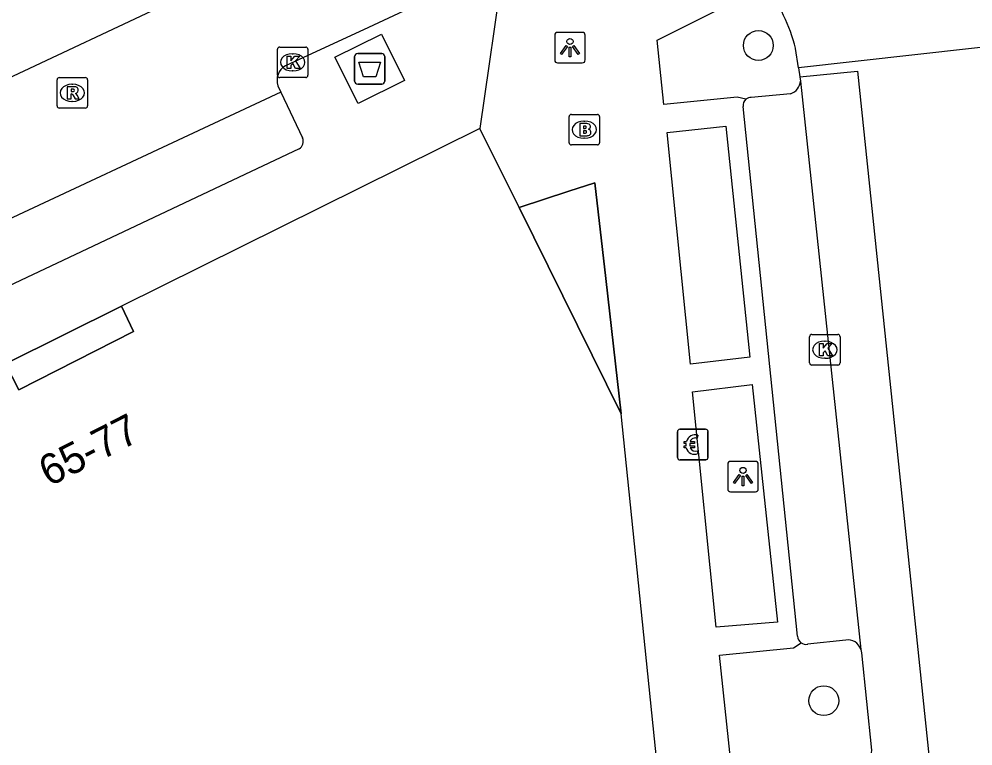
# Model space of a CAD drawing. Extents: x 159718 to 160783, y 383290 to 384030.
# Drawn here: x 160558.03 to 160589.26, y 383401.3 to 383425.09 of the extents above; entities that cross this region are included whole.
import ezdxf

# ---------------------------------------------------------------- set-up
doc = ezdxf.new("R2010")
doc.units = 0
for name, color, linetype in [('IMGEO_Afval_apart_plaats', 7, 'Continuous'), ('IMGEO_Betaalautomaat', 7, 'Continuous'), ('IMGEO_Boom', 7, 'Continuous'), ('IMGEO_Brandkraan', 7, 'Continuous'), ('IMGEO_Kolk', 7, 'Continuous'), ('IMGEO_Lichtpunt', 7, 'Continuous'), ('IMGEO_Pand', 7, 'Continuous'), ('IMGEO_Pand_nummerreeks', 7, 'Continuous'), ('IMGEO_Pand_overbouw', 7, 'Continuous'), ('IMGEO_Parkeervlak_open', 7, 'Continuous'), ('IMGEO_Rijbaan_lokaal_gesloten', 7, 'Continuous'), ('IMGEO_Rijbaan_lokaal_open', 7, 'Continuous'), ('IMGEO_Rioolput', 7, 'Continuous'), ('IMGEO_Voetpad_gesloten', 7, 'Continuous'), ('IMGEO_Voetpad_open', 7, 'Continuous')]:
    doc.layers.add(name, color=color, linetype=linetype)

msp = doc.modelspace()

# ---------------------------------------------------------------- linework, layer by layer
at = {"layer": 'IMGEO_Afval_apart_plaats'}
for p, q in [((160569.118, 383423.96), (160569.908, 383423.96)), ((160569.908, 383423.96), (160569.118, 383423.96)), ((160569.018, 383423.06), (160569.018, 383423.86)), ((160569.018, 383423.86), (160569.018, 383423.06)), ((160570.008, 383423.86), (160570.008, 383423.06)), ((160570.008, 383423.06), (160570.008, 383423.86)), ((160569.908, 383422.96), (160569.118, 383422.96)), ((160569.118, 383422.96), (160569.908, 383422.96))]:
    msp.add_line(p, q, dxfattribs=at)
msp.add_lwpolyline([(160569.161, 383423.674), (160569.865, 383423.674), (160569.716, 383423.204), (160569.31, 383423.204), (160569.161, 383423.674)], dxfattribs=at)
for centre, start, end in [((160569.118, 383423.86), 90, 180), ((160569.118, 383423.86), 90, 180), ((160569.908, 383423.86), 0, 90), ((160569.908, 383423.86), 360, 90), ((160569.118, 383423.06), 180, 270), ((160569.118, 383423.06), 180, 270), ((160569.908, 383423.06), 270, 0), ((160569.908, 383423.06), 270, 0)]:
    msp.add_arc(centre, 0.1, start, end, dxfattribs=at)
at = {"layer": 'IMGEO_Betaalautomaat'}
for p, q in [((160579.588, 383410.741), (160579.588, 383411.582)), ((160579.588, 383411.582), (160579.588, 383410.741)), ((160579.663, 383411.665), (160580.504, 383411.665)), ((160580.504, 383411.665), (160579.663, 383411.665)), ((160580.25, 383411.47), (160580.233, 383411.37)), ((160580.587, 383411.591), (160580.587, 383410.75)), ((160580.587, 383410.75), (160580.587, 383411.591)), ((160579.871, 383411.129), (160579.871, 383411.197)), ((160579.992, 383411.197), (160579.992, 383411.129)), ((160580.237, 383410.964), (160580.259, 383410.877)), ((160580.513, 383410.666), (160579.672, 383410.666)), ((160579.672, 383410.666), (160580.513, 383410.666))]:
    msp.add_line(p, q, dxfattribs=at)
for points in [[(160579.871, 383411.197), (160579.802, 383411.197), (160579.802, 383411.266), (160579.881, 383411.266)], [(160580.003, 383411.266), (160580.15, 383411.266), (160580.15, 383411.197), (160579.992, 383411.197)], [(160579.876, 383411.06), (160579.802, 383411.06), (160579.802, 383411.129), (160579.871, 383411.129)], [(160579.992, 383411.129), (160580.15, 383411.129), (160580.15, 383411.06), (160580.006, 383411.06)]]:
    msp.add_lwpolyline(points, dxfattribs=at)
for centre, radius, start, end in [((160579.666, 383411.588), 0.0779, 92.4484, 184.2845), ((160579.666, 383411.588), 0.0779, 92.4484, 184.2845), ((160580.164, 383411.19), 0.293, 73.014, 165.0139), ((160580.51, 383411.588), 0.0779, 2.4484, 94.2845), ((160580.51, 383411.588), 0.0779, 2.4484, 94.2845), ((160580.17, 383411.203), 0.179, 69.3236, 159.5683), ((160580.137, 383411.115), 0.267, 191.8096, 297.0389), ((160580.17, 383411.13), 0.179, 202.7625, 291.8693), ((160579.666, 383410.744), 0.0779, 182.4484, 274.2845), ((160579.666, 383410.744), 0.0779, 182.4484, 274.2845), ((160580.51, 383410.744), 0.0779, 272.4484, 4.2845), ((160580.51, 383410.744), 0.0779, 272.4484, 4.2845)]:
    msp.add_arc(centre, radius, start, end, dxfattribs=at)
at = {"layer": 'IMGEO_Boom'}
for centre in [(160582.236, 383424.225), (160584.377, 383402.784)]:
    msp.add_circle(centre, 0.489, dxfattribs=at)
at = {"layer": 'IMGEO_Brandkraan'}
for p, q in [((160576.038, 383421.044), (160576.038, 383421.896)), ((160576.113, 383421.97), (160576.965, 383421.97)), ((160577.039, 383421.896), (160577.039, 383421.044)), ((160576.526, 383421.75), (160576.551, 383421.75)), ((160576.549, 383421.19), (160576.524, 383421.19)), ((160576.965, 383420.97), (160576.113, 383420.97))]:
    msp.add_line(p, q, dxfattribs=at)
for points in [[(160576.038, 383421.044), (160576.038, 383421.896)], [(160576.113, 383421.97), (160576.965, 383421.97)], [(160577.039, 383421.896), (160577.039, 383421.044)], [(160576.386, 383421.67), (160576.386, 383421.27), (160576.599, 383421.27)], [(160576.617, 383421.67), (160576.386, 383421.67)], [(160576.565, 383421.589), (160576.511, 383421.589), (160576.511, 383421.513)], [(160576.511, 383421.513), (160576.564, 383421.513)], [(160576.573, 383421.437), (160576.511, 383421.437), (160576.511, 383421.356)], [(160576.511, 383421.356), (160576.573, 383421.356)], [(160576.965, 383420.97), (160576.113, 383420.97)]]:
    msp.add_lwpolyline(points, dxfattribs=at)
for centre, radius, start, end in [((160576.115, 383421.894), 0.0765, 91.552, 178.448), ((160576.115, 383421.894), 0.0765, 91.552, 178.448), ((160576.963, 383421.894), 0.0765, 1.552, 88.448), ((160576.963, 383421.894), 0.0765, 1.552, 88.448), ((160576.566, 383421.551), 0.0379, 267.8285, 90.9355), ((160576.621, 383421.525), 0.145, 59.4692, 91.5367), ((160576.646, 383421.572), 0.0922, 285.5137, 58.1501), ((160576.651, 383421.38), 0.105, 301.3115, 78.989), ((160576.574, 383421.396), 0.0404, 269.8759, 90.5077), ((160576.605, 383421.521), 0.251, 268.6676, 293.5347), ((160576.115, 383421.046), 0.0765, 181.552, 268.448), ((160576.115, 383421.046), 0.0765, 181.552, 268.448), ((160576.963, 383421.046), 0.0765, 271.552, 358.448), ((160576.963, 383421.046), 0.0765, 271.552, 358.448)]:
    msp.add_arc(centre, radius, start, end, dxfattribs=at)
for centre, major_axis, ratio, start_param, end_param in [((160576.525, 383421.47), (-0.387, 0.002), 0.722429, 4.712389, 7.853982), ((160576.55, 383421.47), (-0.39, 0.002), 0.717154, 1.570796, 4.712389)]:
    msp.add_ellipse(centre, major_axis=major_axis, ratio=ratio, start_param=start_param, end_param=end_param, dxfattribs=at)
at = {"layer": 'IMGEO_Kolk'}
for p, q in [((160566.49, 383423.248), (160566.49, 383424.1)), ((160566.565, 383424.174), (160567.417, 383424.174)), ((160566.978, 383423.954), (160567.003, 383423.954)), ((160567.491, 383424.1), (160567.491, 383423.248)), ((160567.001, 383423.394), (160566.976, 383423.394)), ((160567.417, 383423.174), (160566.565, 383423.174)), ((160583.913, 383413.842), (160583.913, 383414.694)), ((160583.988, 383414.768), (160584.84, 383414.768)), ((160584.914, 383414.694), (160584.914, 383413.842)), ((160584.401, 383414.548), (160584.426, 383414.548)), ((160584.424, 383413.988), (160584.399, 383413.988)), ((160584.84, 383413.768), (160583.988, 383413.768))]:
    msp.add_line(p, q, dxfattribs=at)
for points in [[(160566.49, 383423.248), (160566.49, 383424.1)], [(160566.565, 383424.174), (160567.417, 383424.174)], [(160567.491, 383424.1), (160567.491, 383423.248)], [(160566.811, 383423.874), (160566.934, 383423.874), (160566.934, 383423.723), (160567.064, 383423.874), (160567.228, 383423.874), (160567.082, 383423.723), (160567.235, 383423.474), (160567.083, 383423.474), (160566.998, 383423.638), (160566.934, 383423.571), (160566.934, 383423.474), (160566.811, 383423.474), (160566.811, 383423.874)], [(160567.417, 383423.174), (160566.565, 383423.174)], [(160583.913, 383413.842), (160583.913, 383414.694)], [(160583.988, 383414.768), (160584.84, 383414.768)], [(160584.914, 383414.694), (160584.914, 383413.842)], [(160584.234, 383414.468), (160584.357, 383414.468), (160584.357, 383414.317), (160584.487, 383414.468), (160584.651, 383414.468), (160584.505, 383414.317), (160584.658, 383414.068), (160584.506, 383414.068), (160584.421, 383414.232), (160584.357, 383414.165), (160584.357, 383414.068), (160584.234, 383414.068), (160584.234, 383414.468)], [(160584.84, 383413.768), (160583.988, 383413.768)]]:
    msp.add_lwpolyline(points, dxfattribs=at)
for centre, start, end in [((160566.567, 383424.098), 91.552, 178.448), ((160566.567, 383424.098), 91.552, 178.448), ((160567.415, 383424.098), 1.552, 88.448), ((160567.415, 383424.098), 1.552, 88.448), ((160566.567, 383423.25), 181.552, 268.448), ((160566.567, 383423.25), 181.552, 268.448), ((160567.415, 383423.25), 271.552, 358.448), ((160567.415, 383423.25), 271.552, 358.448), ((160583.99, 383414.692), 91.552, 178.448), ((160583.99, 383414.692), 91.552, 178.448), ((160584.838, 383414.692), 1.552, 88.448), ((160584.838, 383414.692), 1.552, 88.448), ((160583.99, 383413.844), 181.552, 268.448), ((160583.99, 383413.844), 181.552, 268.448), ((160584.838, 383413.844), 271.552, 358.448), ((160584.838, 383413.844), 271.552, 358.448)]:
    msp.add_arc(centre, 0.0765, start, end, dxfattribs=at)
for centre, major_axis, ratio, start_param, end_param in [((160566.977, 383423.674), (-0.387, 0.002), 0.722429, 4.712389, 7.853982), ((160567.002, 383423.674), (-0.39, 0.002), 0.717154, 1.570796, 4.712389), ((160584.4, 383414.268), (-0.387, 0.002), 0.722429, 4.712389, 7.853982), ((160584.425, 383414.268), (-0.39, 0.002), 0.717154, 1.570796, 4.712389)]:
    msp.add_ellipse(centre, major_axis=major_axis, ratio=ratio, start_param=start_param, end_param=end_param, dxfattribs=at)
at = {"layer": 'IMGEO_Lichtpunt'}
for p, q in [((160576.472, 383424.652), (160575.664, 383424.652)), ((160576.472, 383424.652), (160575.664, 383424.652)), ((160575.57, 383424.557), (160575.57, 383423.75)), ((160575.57, 383424.557), (160575.57, 383423.75)), ((160576.566, 383423.75), (160576.566, 383424.557)), ((160576.566, 383423.75), (160576.566, 383424.557)), ((160575.664, 383423.656), (160576.472, 383423.656)), ((160575.664, 383423.656), (160576.472, 383423.656)), ((160581.235, 383410.52), (160581.235, 383409.713)), ((160581.235, 383410.52), (160581.235, 383409.713)), ((160582.137, 383410.615), (160581.329, 383410.615)), ((160582.137, 383410.615), (160581.329, 383410.615)), ((160582.231, 383409.713), (160582.231, 383410.52)), ((160582.231, 383409.713), (160582.231, 383410.52)), ((160581.329, 383409.619), (160582.137, 383409.619)), ((160581.329, 383409.619), (160582.137, 383409.619))]:
    msp.add_line(p, q, dxfattribs=at)
for points in [[(160575.944, 383424.221), (160575.983, 383424.193), (160575.795, 383423.931), (160575.757, 383423.958), (160575.944, 383424.221)], [(160576.046, 383424.173), (160576.093, 383424.173), (160576.093, 383423.851), (160576.046, 383423.851), (160576.046, 383424.173)], [(160576.156, 383424.193), (160576.194, 383424.22), (160576.381, 383423.958), (160576.342, 383423.93), (160576.156, 383424.193)], [(160581.609, 383410.184), (160581.648, 383410.156), (160581.46, 383409.894), (160581.422, 383409.921), (160581.609, 383410.184)], [(160581.711, 383410.136), (160581.758, 383410.136), (160581.758, 383409.814), (160581.711, 383409.814), (160581.711, 383410.136)], [(160581.821, 383410.156), (160581.859, 383410.183), (160582.046, 383409.921), (160582.007, 383409.893), (160581.821, 383410.156)]]:
    msp.add_lwpolyline(points, dxfattribs=at)
for centre in [(160576.069, 383424.355), (160581.734, 383410.318)]:
    msp.add_circle(centre, 0.0994, dxfattribs=at)
for centre, start, end in [((160575.664, 383424.557), 90, 180), ((160575.664, 383424.557), 90, 180), ((160576.472, 383424.557), 0, 90), ((160576.472, 383424.557), 0, 90), ((160575.664, 383423.75), 180, 270), ((160575.664, 383423.75), 180, 270), ((160576.472, 383423.75), 270, 0), ((160576.472, 383423.75), 270, 360), ((160581.329, 383410.52), 90, 180), ((160581.329, 383410.52), 90, 180), ((160582.137, 383410.52), 0, 90), ((160582.137, 383410.52), 0, 90), ((160581.329, 383409.713), 180, 270), ((160581.329, 383409.713), 180, 270), ((160582.137, 383409.713), 270, 0), ((160582.137, 383409.713), 270, 360)]:
    msp.add_arc(centre, 0.0946, start, end, dxfattribs=at)
at = {"layer": 'IMGEO_Pand'}
for points in [[(160573.117, 383421.51), (160561.391, 383415.694)], [(160574.4, 383418.928), (160573.117, 383421.51)], [(160577.746, 383412.172), (160574.4, 383418.928)], [(160561.391, 383415.694), (160561.782, 383414.869), (160558.029, 383412.952), (160557.591, 383413.809)], [(160579.957, 383390.583), (160577.746, 383412.172)]]:
    msp.add_lwpolyline(points, dxfattribs=at)
at = {"layer": 'IMGEO_Pand_overbouw'}
for points in [[(160576.883, 383419.728), (160576.027, 383419.452), (160574.4, 383418.928), (160577.746, 383412.172), (160577.24, 383416.603)], [(160557.591, 383413.809), (160558.029, 383412.952), (160561.782, 383414.869), (160561.391, 383415.694)]]:
    msp.add_lwpolyline(points, close=True, dxfattribs=at)
at = {"layer": 'IMGEO_Parkeervlak_open'}
for points in [[(160583.29, 383422.645), (160582.005, 383422.525)], [(160585.097, 383404.767), (160583.85, 383404.629)]]:
    msp.add_lwpolyline(points, dxfattribs=at)
for centre, radius, start, end in [((160583.141, 383423.1), 0.479, 288.1121, 354.9755), ((160581.995, 383422.269), 0.256, 87.7669, 130.4648), ((160583.804, 383404.912), 0.287, 234.3482, 279.2307), ((160585.174, 383404.34), 0.434, 16.3408, 100.1722)]:
    msp.add_arc(centre, radius, start, end, dxfattribs=at)
at = {"layer": 'IMGEO_Rijbaan_lokaal_gesloten'}
for points in [[(160583.596, 383423.202), (160585.479, 383423.384), (160587.833, 383400.9), (160589.592, 383381.539), (160591.203, 383361.107), (160591.724, 383354.429), (160592.324, 383346.798), (160592.528, 383341.495), (160592.558, 383339.696), (160592.568, 383337.896)], [(160583.596, 383423.202), (160583.618, 383423.058)], [(160583.618, 383423.058), (160585.59, 383404.462)], [(160585.59, 383404.462), (160585.608, 383404.352), (160585.94, 383401.161), (160585.933, 383401.077)]]:
    msp.add_lwpolyline(points, dxfattribs=at)
at = {"layer": 'IMGEO_Rijbaan_lokaal_open'}
for points in [[(160554.01, 383421.434), (160566.554, 383427.332)], [(160573.889, 383426.883), (160569.473, 383424.81), (160566.75, 383423.562)], [(160591.163, 383424.345), (160583.551, 383423.489)], [(160583.551, 383423.489), (160583.451, 383424.131)], [(160583.551, 383423.489), (160583.596, 383423.202)], [(160566.607, 383422.699), (160555.292, 383417.414), (160545.348, 383412.666)], [(160566.509, 383422.904), (160566.607, 383422.699)]]:
    msp.add_lwpolyline(points, dxfattribs=at)
for centre, radius, start, end in [((160578.127, 383422.813), 5.485, 13.9096, 37.7983), ((160567.028, 383423.087), 0.55, 120.3079, 199.4604)]:
    msp.add_arc(centre, radius, start, end, dxfattribs=at)
at = {"layer": 'IMGEO_Rioolput'}
for p, q in [((160559.275, 383422.25), (160559.275, 383423.102)), ((160559.35, 383423.176), (160560.202, 383423.176)), ((160560.276, 383423.102), (160560.276, 383422.25)), ((160559.763, 383422.956), (160559.788, 383422.956)), ((160559.786, 383422.396), (160559.761, 383422.396)), ((160560.202, 383422.176), (160559.35, 383422.176))]:
    msp.add_line(p, q, dxfattribs=at)
for points in [[(160559.275, 383422.25), (160559.275, 383423.102)], [(160559.35, 383423.176), (160560.202, 383423.176)], [(160560.276, 383423.102), (160560.276, 383422.25)], [(160559.864, 383422.874), (160559.612, 383422.876), (160559.612, 383422.476)], [(160559.79, 383422.795), (160559.736, 383422.795), (160559.736, 383422.714)], [(160559.736, 383422.714), (160559.788, 383422.714)], [(160559.612, 383422.476), (160559.736, 383422.476), (160559.736, 383422.638), (160559.747, 383422.638)], [(160559.794, 383422.609), (160559.865, 383422.476), (160560.005, 383422.476), (160559.94, 383422.602)], [(160560.202, 383422.176), (160559.35, 383422.176)]]:
    msp.add_lwpolyline(points, dxfattribs=at)
for centre, radius, start, end in [((160559.352, 383423.1), 0.0765, 91.552, 178.448), ((160559.352, 383423.1), 0.0765, 91.552, 178.448), ((160560.2, 383423.1), 0.0765, 1.552, 88.448), ((160560.2, 383423.1), 0.0765, 1.552, 88.448), ((160559.772, 383422.903), 0.19, 274.7715, 282.9687), ((160559.796, 383422.699), 0.0964, 77.0061, 93.1865), ((160559.81, 383422.756), 0.0378, 276.6634, 79.6772), ((160559.863, 383422.764), 0.109, 350.3612, 89.416), ((160559.861, 383422.764), 0.112, 277.5842, 350.9817), ((160559.746, 383422.585), 0.0533, 26.0293, 88.6989), ((160559.845, 383422.549), 0.108, 29.5134, 73.7905), ((160559.352, 383422.252), 0.0765, 181.552, 268.448), ((160559.352, 383422.252), 0.0765, 181.552, 268.448), ((160560.2, 383422.252), 0.0765, 271.552, 358.448), ((160560.2, 383422.252), 0.0765, 271.552, 358.448)]:
    msp.add_arc(centre, radius, start, end, dxfattribs=at)
for centre, major_axis, ratio, start_param, end_param in [((160559.762, 383422.676), (-0.387, 0.002), 0.722429, 4.712389, 7.853982), ((160559.787, 383422.676), (-0.39, 0.002), 0.717154, 1.570796, 4.712389)]:
    msp.add_ellipse(centre, major_axis=major_axis, ratio=ratio, start_param=start_param, end_param=end_param, dxfattribs=at)
at = {"layer": 'IMGEO_Voetpad_gesloten'}
msp.add_lwpolyline([(160568.374, 383423.844), (160569.897, 383424.6), (160570.653, 383423.077), (160569.13, 383422.321), (160568.374, 383423.844)], dxfattribs=at)
at = {"layer": 'IMGEO_Voetpad_open'}
for points in [[(160573.889, 383426.883), (160573.117, 383421.51)], [(160581.829, 383422.464), (160581.543, 383422.529), (160579.144, 383422.293), (160578.928, 383424.398), (160582.461, 383426.174)], [(160566.607, 383422.699), (160567.316, 383421.198)], [(160583.521, 383404.894), (160581.738, 383422.224)], [(160579.253, 383421.381), (160581.17, 383421.589), (160581.953, 383414.024), (160580.016, 383413.791), (160579.253, 383421.381)], [(160567.2, 383420.842), (160546.777, 383411.203)], [(160574.4, 383418.928), (160576.027, 383419.452), (160576.883, 383419.728), (160577.24, 383416.603), (160577.746, 383412.172)], [(160557.591, 383413.809), (160561.391, 383415.694)], [(160580.075, 383412.894), (160582.036, 383413.131), (160582.867, 383405.358), (160580.854, 383405.193), (160580.075, 383412.894)], [(160584.082, 383400.4), (160583.83, 383400.504), (160581.386, 383400.271), (160580.967, 383404.269), (160583.39, 383404.513), (160583.637, 383404.679)]]:
    msp.add_lwpolyline(points, dxfattribs=at)
for centre, radius, start, end in [((160581.996, 383422.263), 0.261, 129.8017, 188.6682), ((160567.047, 383421.089), 0.291, 301.861, 22.0433), ((160583.805, 383404.909), 0.285, 182.9438, 233.753)]:
    msp.add_arc(centre, radius, start, end, dxfattribs=at)

# ---------------------------------------------------------------- texts
at = {"layer": 'IMGEO_Pand_nummerreeks'}
msp.add_text('65-77', height=1, rotation=27.0551, dxfattribs=at).set_placement((160559.015, 383409.772))

doc.saveas('drawing.dxf')
